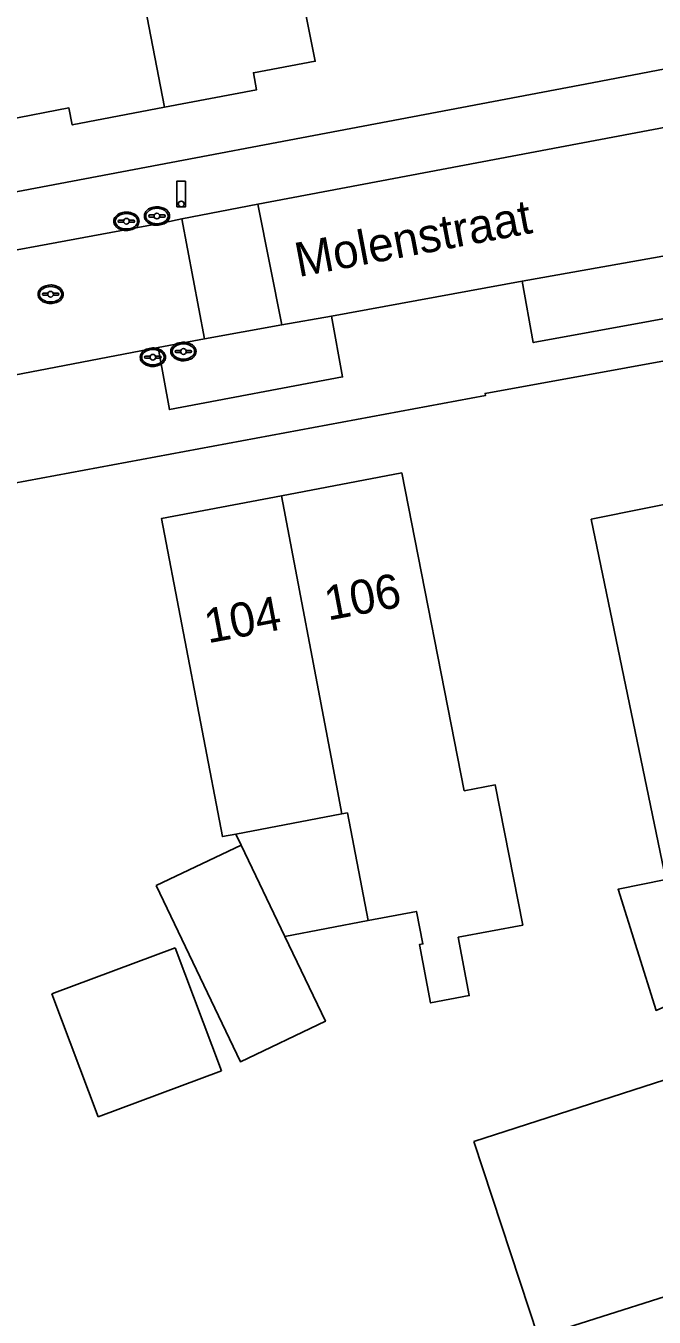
# Model space of a CAD drawing. Extents: x 194485 to 197793, y 468269 to 470822.
# Drawn here: x 195368.18 to 195390.17, y 469480.39 to 469525.62 of the extents above; entities that cross this region are included whole.
import ezdxf

# ---------------------------------------------------------------- set-up
doc = ezdxf.new("R2010")
doc.units = 0
for name, color, linetype in [('BGT grensvlak gebouwinstallatie plus 1', 7, 'Continuous'), ('BGT grensvlak pand op maaiveld', 7, 'Continuous'), ('BGT grensvlak pand op maaiveld LR', 7, 'Continuous'), ('BGT grensvlak wegdeel', 7, 'Continuous'), ('BGT puntobject paal lichtmast', 7, 'Continuous'), ('BGT puntobject put inspectie- rioolput', 7, 'Continuous'), ('BGT puntobject put kolk', 7, 'Continuous'), ('BGT tekst huisnummerreeks', 7, 'Continuous'), ('BGT tekst openbare ruimte label weg', 7, 'Continuous')]:
    doc.layers.add(name, color=color, linetype=linetype)

msp = doc.modelspace()

# ---------------------------------------------------------------- linework, layer by layer
at = {"layer": 'BGT grensvlak gebouwinstallatie plus 1'}
for p, q in [((195375.533, 469497.311), (195375.716, 469496.928)), ((195377.245, 469493.726), (195380.16, 469494.281))]:
    msp.add_line(p, q, dxfattribs=at)
at = {"layer": 'BGT grensvlak pand op maaiveld'}
for p, q in [((195379.244, 469498.015), (195375.533, 469497.311)), ((195375.716, 469496.928), (195372.74, 469495.507)), ((195377.245, 469493.726), (195375.716, 469496.928)), ((195369.091, 469491.714), (195373.406, 469493.332)), ((195373.406, 469493.332), (195375.022, 469489.023)), ((195370.708, 469487.404), (195369.091, 469491.714)), ((195375.022, 469489.023), (195370.708, 469487.404))]:
    msp.add_line(p, q, dxfattribs=at)
for points in [[(195371.041, 469533.173), (195379.537, 469534.785), (195380.946, 469527.376), (195377.827, 469526.784), (195378.307, 469524.376), (195376.143, 469523.971), (195376.254, 469523.38), (195373.027, 469522.765)], [(195371.041, 469533.173), (195362.545, 469531.561), (195363.954, 469524.152), (195367.061, 469524.742), (195367.519, 469522.33), (195369.687, 469522.741), (195369.799, 469522.149), (195373.027, 469522.765)], [(195380.16, 469494.281), (195381.85, 469494.601), (195382.074, 469493.463), (195381.956, 469493.44), (195382.343, 469491.397), (195383.699, 469491.654), (195383.312, 469493.697), (195385.572, 469494.126), (195384.607, 469499.032), (195383.526, 469498.827), (195381.338, 469509.958), (195377.13, 469509.16)], [(195387.965, 469508.34), (195393.825, 469509.515), (195396.238, 469497.837), (195394.586, 469497.504), (195395.449, 469493.46), (195390.239, 469491.137), (195388.909, 469495.382), (195390.576, 469495.715), (195387.965, 469508.34)], [(195375.533, 469497.311), (195375.061, 469497.222), (195372.923, 469508.362), (195377.13, 469509.16)], [(195379.244, 469498.015), (195379.433, 469498.051), (195380.16, 469494.281)], [(195372.74, 469495.507), (195375.687, 469489.336), (195378.663, 469490.758), (195377.245, 469493.726)], [(195383.861, 469486.542), (195390.549, 469488.708), (195392.794, 469481.834), (195386.106, 469479.701), (195383.861, 469486.542)]]:
    msp.add_lwpolyline(points, dxfattribs=at)
at = {"layer": 'BGT grensvlak pand op maaiveld LR'}
for p, q in [((195373.027, 469522.765), (195371.041, 469533.173)), ((195378.868, 469500), (195377.13, 469509.16)), ((195378.868, 469500), (195379.244, 469498.015))]:
    msp.add_line(p, q, dxfattribs=at)
at = {"layer": 'BGT grensvlak wegdeel'}
for p, q in [((195376.3, 469519.37), (195396.649, 469523.218)), ((195373.637, 469518.863), (195376.3, 469519.37)), ((195377.139, 469515.144), (195376.3, 469519.37)), ((195374.43, 469514.651), (195373.637, 469518.863)), ((195391.622, 469517.756), (195385.547, 469516.673)), ((195385.547, 469516.673), (195378.882, 469515.447)), ((195377.139, 469515.144), (195378.882, 469515.447)), ((195374.43, 469514.651), (195377.139, 469515.144)), ((195372.806, 469514.357), (195374.43, 469514.651)), ((195372.806, 469514.357), (195364.064, 469512.677))]:
    msp.add_line(p, q, dxfattribs=at)
for points in [[(195363.076, 469518.906), (195388.003, 469523.621), (195396.269, 469525.205)], [(195373.637, 469518.863), (195373.038, 469518.731), (195363.448, 469516.958)], [(195385.547, 469516.673), (195385.937, 469514.524), (195392.009, 469515.637), (195391.622, 469517.756)], [(195378.882, 469515.447), (195379.263, 469513.322), (195373.204, 469512.179), (195372.806, 469514.357)], [(195352.713, 469506.714), (195357.677, 469507.624), (195357.665, 469507.723), (195384.266, 469512.67), (195384.252, 469512.743), (195394.13, 469514.544)]]:
    msp.add_lwpolyline(points, dxfattribs=at)
at = {"layer": 'BGT puntobject paal lichtmast'}
for points in [[(195373.767, 469520.178), (195373.467, 469520.178), (195373.467, 469519.278), (195373.617, 469519.278)], [(195373.617, 469519.278), (195373.767, 469519.278), (195373.767, 469520.178)]]:
    msp.add_lwpolyline(points, dxfattribs=at)
for start, end in [(0, 180), (0, 180), (180, 0), (180, 270), (270, 0)]:
    msp.add_arc((195373.617, 469519.378), 0.1, start, end, dxfattribs=at)
at = {"layer": 'BGT puntobject put inspectie- rioolput'}
for p, q in [((195368.951, 469516.254), (195368.794, 469516.254)), ((195369.294, 469516.254), (195369.137, 469516.254)), ((195368.794, 469516.18), (195368.951, 469516.18)), ((195369.137, 469516.18), (195369.294, 469516.18))]:
    msp.add_line(p, q, dxfattribs=at)
for centre, radius, start, end in [((195368.794, 469516.217), 0.0375, 90, 270), ((195369.044, 469516.217), 0.1, 0, 180), ((195369.044, 469516.217), 0.1, 157.9757, 180), ((195369.044, 469516.217), 0.1, 180, 202.0243), ((195369.044, 469516.217), 0.1, 180, 0), ((195369.044, 469516.217), 0.1, 0, 22.0243), ((195369.044, 469516.217), 0.1, 337.9757, 0), ((195369.294, 469516.217), 0.0375, 270, 90)]:
    msp.add_arc(centre, radius, start, end, dxfattribs=at)
msp.add_ellipse((195369.044, 469516.217), major_axis=(0.392, 0), ratio=0.689655, dxfattribs=at)
msp.add_open_spline([(195369.486, 469516.217), (195369.486, 469516.26), (195369.474, 469516.304), (195369.408, 469516.418), (195369.327, 469516.475), (195369.135, 469516.54), (195369.025, 469516.546), (195368.822, 469516.505), (195368.731, 469516.458), (195368.628, 469516.341), (195368.603, 469516.281), (195368.601, 469516.159), (195368.625, 469516.098), (195368.709, 469515.999), (195368.768, 469515.96), (195368.947, 469515.892), (195369.081, 469515.885), (195369.314, 469515.947), (195369.414, 469516.016), (195369.477, 469516.141), (195369.486, 469516.179), (195369.486, 469516.217)], degree=3, dxfattribs=at)
at = {"layer": 'BGT puntobject put kolk'}
for p, q in [((195372.674, 469518.993), (195372.517, 469518.993)), ((195373.017, 469518.993), (195372.86, 469518.993)), ((195371.605, 469518.81), (195371.448, 469518.81)), ((195371.448, 469518.735), (195371.605, 469518.735)), ((195371.948, 469518.81), (195371.791, 469518.81)), ((195371.791, 469518.735), (195371.948, 469518.735)), ((195372.517, 469518.919), (195372.674, 469518.919)), ((195372.86, 469518.919), (195373.017, 469518.919)), ((195372.531, 469514.05), (195372.374, 469514.05)), ((195372.374, 469513.975), (195372.531, 469513.975)), ((195372.874, 469514.05), (195372.717, 469514.05)), ((195372.717, 469513.975), (195372.874, 469513.975)), ((195373.599, 469514.25), (195373.442, 469514.25)), ((195373.442, 469514.175), (195373.599, 469514.175)), ((195373.942, 469514.25), (195373.785, 469514.25)), ((195373.785, 469514.175), (195373.942, 469514.175))]:
    msp.add_line(p, q, dxfattribs=at)
for centre, radius, start, end in [((195372.517, 469518.956), 0.0375, 90, 270), ((195372.767, 469518.956), 0.1, 0, 180), ((195372.767, 469518.956), 0.1, 157.9757, 180), ((195372.767, 469518.956), 0.1, 180, 202.0243), ((195372.767, 469518.956), 0.1, 180, 0), ((195372.767, 469518.956), 0.1, 0, 22.0243), ((195372.767, 469518.956), 0.1, 337.9757, 0), ((195373.017, 469518.956), 0.0375, 270, 90), ((195371.448, 469518.772), 0.0375, 90, 270), ((195371.698, 469518.772), 0.1, 0, 180), ((195371.698, 469518.772), 0.1, 157.9757, 180), ((195371.698, 469518.772), 0.1, 180, 202.0243), ((195371.698, 469518.772), 0.1, 180, 0), ((195371.698, 469518.772), 0.1, 0, 22.0243), ((195371.698, 469518.772), 0.1, 337.9757, 0), ((195371.948, 469518.772), 0.0375, 270, 90), ((195372.374, 469514.012), 0.0375, 90, 270), ((195372.624, 469514.012), 0.1, 0, 180), ((195372.624, 469514.012), 0.1, 157.9757, 180), ((195372.624, 469514.012), 0.1, 180, 202.0243), ((195372.624, 469514.012), 0.1, 180, 0), ((195372.624, 469514.012), 0.1, 0, 22.0243), ((195372.624, 469514.012), 0.1, 337.9757, 0), ((195372.874, 469514.012), 0.0375, 270, 90), ((195373.442, 469514.212), 0.0375, 90, 270), ((195373.692, 469514.212), 0.1, 0, 180), ((195373.692, 469514.212), 0.1, 157.9757, 180), ((195373.692, 469514.212), 0.1, 180, 202.0243), ((195373.692, 469514.212), 0.1, 180, 0), ((195373.692, 469514.212), 0.1, 0, 22.0243), ((195373.692, 469514.212), 0.1, 337.9757, 0), ((195373.942, 469514.212), 0.0375, 270, 90)]:
    msp.add_arc(centre, radius, start, end, dxfattribs=at)
for centre in [(195371.698, 469518.772), (195372.767, 469518.956), (195373.692, 469514.212), (195372.624, 469514.012)]:
    msp.add_ellipse(centre, major_axis=(0.392, 0), ratio=0.689655, dxfattribs=at)
for points in [[(195372.14, 469518.772), (195372.14, 469518.815), (195372.128, 469518.859), (195372.062, 469518.973), (195371.981, 469519.03), (195371.789, 469519.095), (195371.679, 469519.101), (195371.476, 469519.06), (195371.385, 469519.013), (195371.282, 469518.896), (195371.257, 469518.836), (195371.255, 469518.714), (195371.279, 469518.653), (195371.363, 469518.554), (195371.422, 469518.515), (195371.601, 469518.447), (195371.735, 469518.44), (195371.968, 469518.502), (195372.068, 469518.571), (195372.131, 469518.696), (195372.14, 469518.734), (195372.14, 469518.772)], [(195373.209, 469518.956), (195373.209, 469518.999), (195373.197, 469519.043), (195373.131, 469519.157), (195373.05, 469519.214), (195372.858, 469519.279), (195372.748, 469519.285), (195372.545, 469519.244), (195372.454, 469519.197), (195372.351, 469519.08), (195372.326, 469519.02), (195372.324, 469518.898), (195372.348, 469518.837), (195372.432, 469518.738), (195372.491, 469518.699), (195372.67, 469518.631), (195372.804, 469518.624), (195373.037, 469518.686), (195373.137, 469518.755), (195373.2, 469518.88), (195373.209, 469518.918), (195373.209, 469518.956)], [(195374.134, 469514.212), (195374.134, 469514.255), (195374.122, 469514.299), (195374.056, 469514.413), (195373.975, 469514.47), (195373.783, 469514.535), (195373.673, 469514.541), (195373.47, 469514.5), (195373.379, 469514.453), (195373.276, 469514.336), (195373.251, 469514.276), (195373.249, 469514.154), (195373.273, 469514.093), (195373.357, 469513.994), (195373.416, 469513.955), (195373.595, 469513.887), (195373.729, 469513.88), (195373.962, 469513.942), (195374.062, 469514.011), (195374.125, 469514.136), (195374.134, 469514.174), (195374.134, 469514.212)], [(195373.066, 469514.012), (195373.066, 469514.055), (195373.054, 469514.099), (195372.988, 469514.213), (195372.907, 469514.27), (195372.715, 469514.335), (195372.605, 469514.341), (195372.402, 469514.3), (195372.311, 469514.253), (195372.208, 469514.136), (195372.183, 469514.076), (195372.181, 469513.954), (195372.205, 469513.893), (195372.289, 469513.794), (195372.348, 469513.755), (195372.527, 469513.687), (195372.661, 469513.68), (195372.894, 469513.742), (195372.994, 469513.811), (195373.057, 469513.936), (195373.066, 469513.974), (195373.066, 469514.012)]]:
    msp.add_open_spline(points, degree=3, dxfattribs=at)

# ---------------------------------------------------------------- texts
at = {"layer": 'BGT tekst huisnummerreeks'}
for s, p in [('106', (195378.754, 469504.787)), ('104', (195374.55, 469503.989))]:
    msp.add_text(s, height=1.2, rotation=10.7, dxfattribs=at).set_placement(p)
at = {"layer": 'BGT tekst openbare ruimte label weg'}
msp.add_text('Molenstraat', height=1.2, rotation=10.7, dxfattribs=at).set_placement((195377.719, 469516.814))

doc.saveas('drawing.dxf')
